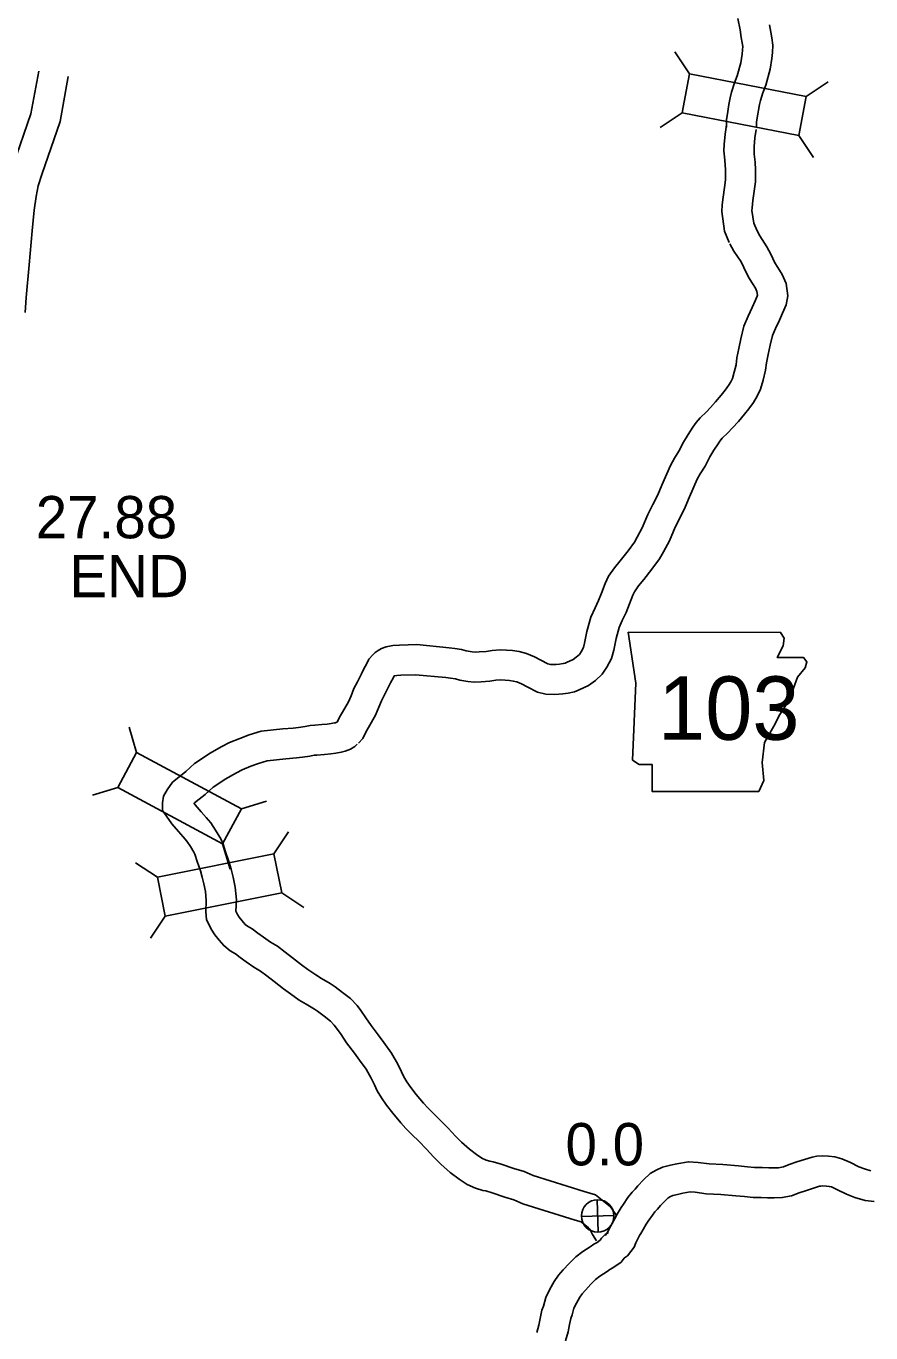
# Model space of a CAD drawing. Extents: x -939622 to -934245, y 1383184 to 1385301.
# Drawn here: x -935356.26 to -935330.94, y 1384198.55 to 1384237.71 of the extents above; entities that cross this region are included whole.
import ezdxf

# ---------------------------------------------------------------- set-up
doc = ezdxf.new("R2010")
doc.units = 0
for name, color, linetype in [('10', 7, 'Continuous'), ('15', 7, 'Continuous'), ('20', 7, 'Continuous'), ('21', 7, 'Continuous'), ('25', 7, 'Continuous'), ('26', 7, 'Continuous'), ('Level 15', 7, 'Continuous'), ('Level 25', 7, 'Continuous')]:
    doc.layers.add(name, color=color, linetype=linetype)

msp = doc.modelspace()

# ---------------------------------------------------------------- linework, layer by layer
at = {"layer": '10'}
for points in [[(-935334.926, 1384237.939), (-935334.864, 1384237.605), (-935334.828, 1384237.378), (-935334.796, 1384237.217), (-935334.781, 1384237.105), (-935334.785, 1384237.007), (-935334.803, 1384236.87), (-935334.843, 1384236.615), (-935334.948, 1384236.222), (-935335.03, 1384236.011), (-935335.115, 1384235.731), (-935335.158, 1384235.567), (-935335.198, 1384235.363), (-935335.222, 1384235.227), (-935335.243, 1384235.089), (-935335.264, 1384234.914), (-935335.273, 1384234.754), (-935335.272, 1384234.682)], [(-935333.977, 1384237.758), (-935333.941, 1384237.535), (-935333.908, 1384237.366), (-935333.878, 1384237.149), (-935333.888, 1384236.928), (-935333.913, 1384236.74), (-935333.961, 1384236.429), (-935334.091, 1384235.943), (-935334.178, 1384235.718), (-935334.248, 1384235.486), (-935334.28, 1384235.366), (-935334.313, 1384235.198), (-935334.334, 1384235.08), (-935334.351, 1384234.966), (-935334.367, 1384234.833), (-935334.373, 1384234.735), (-935334.373, 1384234.693)], [(-935335.185, 1384231.228), (-935335.326, 1384231.567), (-935335.41, 1384232.163), (-935335.394, 1384232.356), (-935335.37, 1384232.589), (-935335.332, 1384232.882), (-935335.303, 1384233.112), (-935335.299, 1384233.394), (-935335.308, 1384233.565), (-935335.333, 1384233.796), (-935335.345, 1384233.981), (-935335.338, 1384234.167), (-935335.31, 1384234.472), (-935335.267, 1384234.755)], [(-935334.354, 1384231.575), (-935334.451, 1384231.806), (-935334.505, 1384232.189), (-935334.498, 1384232.273), (-935334.476, 1384232.484), (-935334.439, 1384232.768), (-935334.404, 1384233.05), (-935334.399, 1384233.411), (-935334.41, 1384233.636), (-935334.436, 1384233.873), (-935334.444, 1384233.995), (-935334.44, 1384234.11), (-935334.416, 1384234.364), (-935334.378, 1384234.62)], [(-935346.298, 1384216.227), (-935346.173, 1384216.359), (-935346.071, 1384216.577), (-935346, 1384216.696), (-935345.79, 1384217.058), (-935345.688, 1384217.303), (-935345.615, 1384217.49), (-935345.532, 1384217.65), (-935345.408, 1384217.896), (-935345.34, 1384218.031), (-935345.255, 1384218.187), (-935345.232, 1384218.238), (-935345.227, 1384218.24), (-935345.148, 1384218.256), (-935345.026, 1384218.265), (-935344.587, 1384218.276), (-935343.682, 1384218.188), (-935343.54, 1384218.169), (-935343.391, 1384218.147), (-935343.262, 1384218.113), (-935343.018, 1384218.073), (-935342.833, 1384218.05), (-935342.624, 1384218.058), (-935342.368, 1384218.08), (-935342.185, 1384218.108), (-935342.037, 1384218.12), (-935341.776, 1384218.103), (-935341.661, 1384218.086), (-935341.558, 1384218.06), (-935341.415, 1384217.998), (-935341.247, 1384217.908), (-935340.937, 1384217.756), (-935340.685, 1384217.693), (-935340.432, 1384217.677), (-935340.29, 1384217.69), (-935340.178, 1384217.7), (-935340.015, 1384217.719), (-935339.823, 1384217.761), (-935339.686, 1384217.821), (-935339.408, 1384217.953), (-935339.2, 1384218.1), (-935338.992, 1384218.296), (-935338.853, 1384218.498), (-935338.718, 1384218.763), (-935338.648, 1384219.01), (-935338.58, 1384219.365), (-935338.491, 1384219.691), (-935338.395, 1384219.897), (-935338.276, 1384220.144), (-935338.176, 1384220.399), (-935338.081, 1384220.657), (-935338.03, 1384220.761), (-935337.906, 1384220.934), (-935337.751, 1384221.133), (-935337.505, 1384221.439), (-935337.276, 1384221.75), (-935337.154, 1384221.961), (-935336.981, 1384222.292), (-935336.81, 1384222.693), (-935336.67, 1384222.97), (-935336.506, 1384223.298), (-935336.381, 1384223.611), (-935336.146, 1384224.14), (-935336.056, 1384224.298), (-935335.913, 1384224.523), (-935335.768, 1384224.801), (-935335.646, 1384225.003), (-935335.523, 1384225.2), (-935335.468, 1384225.278), (-935335.395, 1384225.363), (-935335.231, 1384225.525), (-935335.088, 1384225.673), (-935334.914, 1384225.864), (-935334.73, 1384226.088), (-935334.599, 1384226.249), (-935334.463, 1384226.434), (-935334.347, 1384226.619), (-935334.247, 1384226.834), (-935334.166, 1384227.106), (-935334.095, 1384227.402), (-935334.068, 1384227.622), (-935334.016, 1384227.874), (-935333.959, 1384228.149), (-935333.892, 1384228.441), (-935333.801, 1384228.656), (-935333.682, 1384228.903), (-935333.586, 1384229.114), (-935333.48, 1384229.363), (-935333.432, 1384229.635), (-935333.485, 1384230.003), (-935333.598, 1384230.274), (-935333.728, 1384230.48), (-935333.815, 1384230.622), (-935333.943, 1384230.885), (-935334.057, 1384231.103), (-935334.274, 1384231.433), (-935334.374, 1384231.617)], [(-935346.95, 1384216.848), (-935346.926, 1384216.873), (-935346.867, 1384216.999), (-935346.776, 1384217.151), (-935346.598, 1384217.458), (-935346.522, 1384217.64), (-935346.435, 1384217.863), (-935346.333, 1384218.059), (-935346.213, 1384218.3), (-935346.137, 1384218.449), (-935346.062, 1384218.588), (-935345.992, 1384218.742), (-935345.875, 1384218.872), (-935345.803, 1384218.944), (-935345.714, 1384218.999), (-935345.615, 1384219.057), (-935345.467, 1384219.109), (-935345.275, 1384219.149), (-935345.072, 1384219.165), (-935344.554, 1384219.177), (-935343.58, 1384219.082), (-935343.415, 1384219.06), (-935343.209, 1384219.03), (-935343.073, 1384218.994), (-935342.889, 1384218.964), (-935342.796, 1384218.952), (-935342.68, 1384218.957), (-935342.473, 1384218.974), (-935342.29, 1384219.002), (-935342.046, 1384219.022), (-935341.681, 1384218.999), (-935341.482, 1384218.97), (-935341.266, 1384218.914), (-935341.024, 1384218.809), (-935340.835, 1384218.709), (-935340.626, 1384218.606), (-935340.547, 1384218.586), (-935340.444, 1384218.579), (-935340.37, 1384218.586), (-935340.271, 1384218.595), (-935340.164, 1384218.607), (-935340.103, 1384218.621), (-935340.06, 1384218.64), (-935339.863, 1384218.733), (-935339.772, 1384218.797), (-935339.68, 1384218.885), (-935339.628, 1384218.96), (-935339.56, 1384219.093), (-935339.524, 1384219.219), (-935339.457, 1384219.568), (-935339.339, 1384220), (-935339.209, 1384220.282), (-935339.101, 1384220.504), (-935339.017, 1384220.719), (-935338.91, 1384221.01), (-935338.806, 1384221.224), (-935338.626, 1384221.474), (-935338.458, 1384221.691), (-935338.219, 1384221.988), (-935338.03, 1384222.244), (-935337.943, 1384222.395), (-935337.794, 1384222.678), (-935337.626, 1384223.073), (-935337.474, 1384223.374), (-935337.328, 1384223.667), (-935337.21, 1384223.961), (-935336.95, 1384224.547), (-935336.826, 1384224.763), (-935336.694, 1384224.972), (-935336.553, 1384225.242), (-935336.413, 1384225.474), (-935336.273, 1384225.699), (-935336.178, 1384225.832), (-935336.054, 1384225.977), (-935335.871, 1384226.158), (-935335.744, 1384226.289), (-935335.595, 1384226.453), (-935335.426, 1384226.658), (-935335.311, 1384226.799), (-935335.208, 1384226.94), (-935335.139, 1384227.05), (-935335.091, 1384227.154), (-935335.035, 1384227.339), (-935334.982, 1384227.561), (-935334.957, 1384227.768), (-935334.898, 1384228.057), (-935334.838, 1384228.342), (-935334.752, 1384228.718), (-935334.622, 1384229.026), (-935334.497, 1384229.286), (-935334.409, 1384229.478), (-935334.348, 1384229.62), (-935334.343, 1384229.649), (-935334.359, 1384229.762), (-935334.399, 1384229.857), (-935334.493, 1384230.004), (-935334.606, 1384230.191), (-935334.746, 1384230.48), (-935334.833, 1384230.646), (-935335.046, 1384230.969), (-935335.165, 1384231.186)], [(-935339.166, 1384201.31), (-935339.286, 1384201.497), (-935339.369, 1384201.655), (-935339.401, 1384201.699), (-935339.624, 1384201.872), (-935339.809, 1384201.931), (-935341.373, 1384202.419), (-935341.641, 1384202.534), (-935341.918, 1384202.615), (-935342.297, 1384202.746), (-935342.48, 1384202.801), (-935342.569, 1384202.818), (-935342.79, 1384202.881), (-935343.039, 1384202.998), (-935343.283, 1384203.152), (-935343.549, 1384203.359), (-935343.835, 1384203.609), (-935344.04, 1384203.818), (-935344.27, 1384204.06), (-935344.48, 1384204.282), (-935344.698, 1384204.489), (-935344.878, 1384204.674), (-935345.034, 1384204.844), (-935345.267, 1384205.13), (-935345.459, 1384205.368), (-935345.607, 1384205.588), (-935345.738, 1384205.806), (-935345.818, 1384205.983), (-935345.918, 1384206.18), (-935346.072, 1384206.451), (-935346.265, 1384206.725), (-935346.422, 1384206.934), (-935346.659, 1384207.237), (-935346.823, 1384207.492), (-935346.959, 1384207.685), (-935347.025, 1384207.773), (-935347.139, 1384207.89), (-935347.334, 1384208.037), (-935347.524, 1384208.188), (-935347.622, 1384208.252), (-935347.866, 1384208.397), (-935348.075, 1384208.523), (-935348.338, 1384208.71), (-935348.546, 1384208.86), (-935348.83, 1384209.077), (-935349.05, 1384209.246), (-935349.238, 1384209.389), (-935349.433, 1384209.507), (-935349.664, 1384209.668), (-935349.852, 1384209.801), (-935349.989, 1384209.905), (-935350.151, 1384209.997), (-935350.339, 1384210.157), (-935350.478, 1384210.323), (-935350.607, 1384210.476), (-935350.712, 1384210.645), (-935350.857, 1384210.935), (-935350.876, 1384211.163), (-935350.863, 1384211.505), (-935350.887, 1384211.782), (-935350.932, 1384212.008), (-935350.982, 1384212.205), (-935351.04, 1384212.396), (-935351.14, 1384212.681), (-935351.208, 1384212.893), (-935351.231, 1384212.952), (-935351.338, 1384213.123), (-935351.446, 1384213.286), (-935351.555, 1384213.411), (-935351.695, 1384213.579), (-935351.897, 1384213.807), (-935351.989, 1384213.931), (-935352.176, 1384214.202), (-935352.177, 1384214.439), (-935352.142, 1384214.631), (-935352.039, 1384214.823), (-935351.877, 1384215.053), (-935351.639, 1384215.246), (-935351.479, 1384215.372), (-935351.214, 1384215.614), (-935350.988, 1384215.768), (-935350.763, 1384215.914), (-935350.394, 1384216.124), (-935350.165, 1384216.245), (-935349.857, 1384216.368), (-935349.578, 1384216.473), (-935349.217, 1384216.578), (-935348.564, 1384216.648), (-935348.258, 1384216.677), (-935348.099, 1384216.697), (-935347.902, 1384216.726), (-935347.747, 1384216.754), (-935347.61, 1384216.765), (-935347.396, 1384216.778), (-935347.241, 1384216.795), (-935347.118, 1384216.812), (-935347.019, 1384216.828), (-935346.994, 1384216.836), (-935346.95, 1384216.853), (-935346.942, 1384216.858), (-935346.914, 1384216.882)], [(-935338.576, 1384202.08), (-935338.602, 1384202.129), (-935338.746, 1384202.33), (-935339.2, 1384202.682), (-935339.539, 1384202.789), (-935341.062, 1384203.265), (-935341.337, 1384203.382), (-935341.645, 1384203.472), (-935342.019, 1384203.602), (-935342.265, 1384203.677), (-935342.362, 1384203.695), (-935342.473, 1384203.727), (-935342.605, 1384203.788), (-935342.765, 1384203.89), (-935342.976, 1384204.054), (-935343.217, 1384204.264), (-935343.392, 1384204.443), (-935343.617, 1384204.679), (-935343.843, 1384204.918), (-935344.066, 1384205.13), (-935344.224, 1384205.292), (-935344.353, 1384205.432), (-935344.568, 1384205.697), (-935344.734, 1384205.902), (-935344.847, 1384206.072), (-935344.94, 1384206.225), (-935345.006, 1384206.372), (-935345.125, 1384206.606), (-935345.311, 1384206.934), (-935345.537, 1384207.254), (-935345.707, 1384207.481), (-935345.925, 1384207.759), (-935346.076, 1384207.995), (-935346.231, 1384208.215), (-935346.341, 1384208.36), (-935346.542, 1384208.567), (-935346.782, 1384208.748), (-935346.997, 1384208.919), (-935347.147, 1384209.017), (-935347.404, 1384209.17), (-935347.581, 1384209.276), (-935347.814, 1384209.441), (-935348.01, 1384209.583), (-935348.282, 1384209.791), (-935348.503, 1384209.961), (-935348.732, 1384210.135), (-935348.942, 1384210.262), (-935349.146, 1384210.404), (-935349.321, 1384210.528), (-935349.492, 1384210.657), (-935349.632, 1384210.738), (-935349.698, 1384210.793), (-935349.789, 1384210.902), (-935349.877, 1384211.007), (-935349.925, 1384211.083), (-935349.974, 1384211.183), (-935349.974, 1384211.183), (-935349.961, 1384211.527), (-935349.994, 1384211.91), (-935350.054, 1384212.207), (-935350.115, 1384212.447), (-935350.185, 1384212.677), (-935350.287, 1384212.967), (-935350.359, 1384213.193), (-935350.422, 1384213.357), (-935350.582, 1384213.611), (-935350.728, 1384213.831), (-935350.869, 1384213.993), (-935351.013, 1384214.166), (-935351.198, 1384214.375), (-935351.227, 1384214.414), (-935351.213, 1384214.433), (-935351.079, 1384214.542), (-935350.898, 1384214.683), (-935350.654, 1384214.906), (-935350.489, 1384215.019), (-935350.295, 1384215.145), (-935349.961, 1384215.335), (-935349.788, 1384215.427), (-935349.531, 1384215.529), (-935349.294, 1384215.618), (-935349.042, 1384215.691), (-935348.474, 1384215.753), (-935348.16, 1384215.782), (-935347.975, 1384215.805), (-935347.758, 1384215.838), (-935347.63, 1384215.86), (-935347.544, 1384215.868), (-935347.319, 1384215.881), (-935347.131, 1384215.902), (-935346.983, 1384215.922), (-935346.818, 1384215.949), (-935346.699, 1384215.985), (-935346.544, 1384216.046), (-935346.414, 1384216.126), (-935346.335, 1384216.193)]]:
    msp.add_lwpolyline(points, dxfattribs=at)
at = {"layer": '15'}
for points in [[(-935338.908, 1384201.463), (-935338.833, 1384201.559), (-935338.81, 1384201.622), (-935338.664, 1384201.891), (-935338.626, 1384201.96), (-935338.547, 1384202.101), (-935338.423, 1384202.307), (-935338.352, 1384202.406), (-935338.222, 1384202.602), (-935338.098, 1384202.761), (-935338.007, 1384202.855), (-935337.923, 1384202.959), (-935337.76, 1384203.133), (-935337.56, 1384203.322), (-935337.376, 1384203.422), (-935337.184, 1384203.515), (-935336.943, 1384203.573), (-935336.755, 1384203.616), (-935336.411, 1384203.676), (-935336.12, 1384203.658), (-935335.789, 1384203.615), (-935335.379, 1384203.591), (-935334.913, 1384203.553), (-935334.642, 1384203.527), (-935334.426, 1384203.507), (-935334.204, 1384203.508), (-935333.998, 1384203.493), (-935333.856, 1384203.492), (-935333.711, 1384203.499), (-935333.56, 1384203.529), (-935333.388, 1384203.592), (-935333.162, 1384203.67), (-935332.931, 1384203.746), (-935332.701, 1384203.815), (-935332.561, 1384203.844), (-935332.402, 1384203.854), (-935332.215, 1384203.847), (-935332.019, 1384203.827), (-935331.813, 1384203.769), (-935331.553, 1384203.651), (-935331.303, 1384203.528), (-935331.13, 1384203.46), (-935330.938, 1384203.405)], [(-935338.24, 1384200.855), (-935338.037, 1384201.118), (-935337.989, 1384201.248), (-935337.872, 1384201.462), (-935337.838, 1384201.525), (-935337.769, 1384201.649), (-935337.672, 1384201.81), (-935337.612, 1384201.893), (-935337.49, 1384202.077), (-935337.417, 1384202.171), (-935337.334, 1384202.258), (-935337.245, 1384202.365), (-935337.121, 1384202.499), (-935337.027, 1384202.588), (-935336.965, 1384202.621), (-935336.88, 1384202.662), (-935336.737, 1384202.696), (-935336.576, 1384202.733), (-935336.36, 1384202.771), (-935336.206, 1384202.762), (-935335.874, 1384202.718), (-935335.442, 1384202.693), (-935334.992, 1384202.657), (-935334.728, 1384202.631), (-935334.467, 1384202.606), (-935334.232, 1384202.607), (-935334.035, 1384202.594), (-935333.839, 1384202.591), (-935333.599, 1384202.604), (-935333.317, 1384202.66), (-935333.087, 1384202.744), (-935332.874, 1384202.818), (-935332.661, 1384202.888), (-935332.481, 1384202.941), (-935332.442, 1384202.95), (-935332.39, 1384202.953), (-935332.276, 1384202.949), (-935332.188, 1384202.94), (-935332.123, 1384202.921), (-935331.937, 1384202.837), (-935331.668, 1384202.704), (-935331.419, 1384202.607), (-935331.116, 1384202.52), (-935330.84, 1384202.487)], [(-935340.956, 1384198.557), (-935340.892, 1384198.776), (-935340.859, 1384198.974), (-935340.801, 1384199.224), (-935340.757, 1384199.352), (-935340.687, 1384199.61), (-935340.565, 1384199.853), (-935340.435, 1384200.091), (-935340.3, 1384200.282), (-935340.16, 1384200.436), (-935339.983, 1384200.628), (-935339.789, 1384200.823), (-935339.577, 1384200.982), (-935339.358, 1384201.125), (-935339.25, 1384201.206), (-935339.148, 1384201.26), (-935339.058, 1384201.323), (-935339.011, 1384201.385), (-935338.903, 1384201.494), (-935338.803, 1384201.561)], [(-935340.092, 1384198.306), (-935340.013, 1384198.575), (-935339.976, 1384198.797), (-935339.935, 1384198.974), (-935339.896, 1384199.087), (-935339.842, 1384199.287), (-935339.767, 1384199.436), (-935339.67, 1384199.614), (-935339.596, 1384199.718), (-935339.496, 1384199.829), (-935339.333, 1384200.006), (-935339.197, 1384200.143), (-935339.061, 1384200.244), (-935338.842, 1384200.386), (-935338.765, 1384200.445), (-935338.674, 1384200.493), (-935338.428, 1384200.666), (-935338.332, 1384200.792), (-935338.326, 1384200.797), (-935338.24, 1384200.855)]]:
    msp.add_lwpolyline(points, dxfattribs=at)
at = {"layer": '20'}
for p, q in [((-935336.374, 1384236.286), (-935336.816, 1384236.943)), ((-935332.877, 1384235.601), (-935332.219, 1384236.043)), ((-935336.602, 1384235.12), (-935337.26, 1384234.678)), ((-935333.105, 1384234.435), (-935332.663, 1384233.778)), ((-935352.951, 1384215.94), (-935353.179, 1384216.699)), ((-935353.513, 1384214.894), (-935354.272, 1384214.665)), ((-935349.811, 1384214.254), (-935349.053, 1384214.482)), ((-935348.836, 1384212.904), (-935348.397, 1384213.564)), ((-935350.374, 1384213.207), (-935350.145, 1384212.449)), ((-935352.33, 1384212.202), (-935352.989, 1384212.64)), ((-935348.602, 1384211.739), (-935347.942, 1384211.301)), ((-935352.096, 1384211.037), (-935352.534, 1384210.377))]:
    msp.add_line(p, q, dxfattribs=at)
for points in [[(-935332.877, 1384235.601), (-935336.374, 1384236.286), (-935336.602, 1384235.12), (-935333.105, 1384234.435)], [(-935353.513, 1384214.894), (-935350.374, 1384213.207), (-935349.811, 1384214.254), (-935352.951, 1384215.94)], [(-935348.836, 1384212.904), (-935352.33, 1384212.202), (-935352.096, 1384211.037), (-935348.602, 1384211.739)]]:
    msp.add_lwpolyline(points, close=True, dxfattribs=at)
at = {"layer": '21'}
msp.add_lwpolyline([(-935338.212, 1384219.547), (-935337.984, 1384218.025), (-935338.085, 1384215.715), (-935337.882, 1384215.588), (-935337.501, 1384215.588), (-935337.501, 1384214.776), (-935334.304, 1384214.776), (-935334.152, 1384215.106), (-935334.203, 1384215.639), (-935334.126, 1384216.248), (-935333.847, 1384216.73), (-935333.67, 1384217.086), (-935333.416, 1384217.466), (-935333.264, 1384217.872), (-935333.137, 1384218.202), (-935332.908, 1384218.481), (-935332.858, 1384218.659), (-935332.959, 1384218.786), (-935333.746, 1384218.786), (-935333.568, 1384219.141), (-935333.543, 1384219.37), (-935333.648, 1384219.545)], close=True, dxfattribs=at)
at = {"layer": '26'}
for p, q in [((-935339.119, 1384201.563), (-935339.141, 1384202.539)), ((-935339.618, 1384202.04), (-935338.642, 1384202.062))]:
    msp.add_line(p, q, dxfattribs=at)
msp.add_circle((-935339.13, 1384202.051), 0.488, dxfattribs=at)
at = {"layer": 'Level 15'}
for points in [[(-935356.653, 1384233.544), (-935356.118, 1384235.087), (-935355.884, 1384236.366)], [(-935356.293, 1384229.135), (-935356.263, 1384229.586), (-935356.173, 1384230.557), (-935356.08, 1384231.578), (-935356.021, 1384232.199), (-935355.963, 1384232.612), (-935355.898, 1384232.931), (-935355.797, 1384233.267), (-935355.245, 1384234.857), (-935354.998, 1384236.205)]]:
    msp.add_lwpolyline(points, dxfattribs=at)

# ---------------------------------------------------------------- texts
at = {"layer": '21'}
msp.add_text('103', height=1.9008, dxfattribs=at).set_placement((-935337.321, 1384216.324))
at = {"layer": '25'}
msp.add_text('0.0', height=1.2672, dxfattribs=at).set_placement((-935340.095, 1384203.569))
at = {"layer": 'Level 25'}
for s, p in [('27.88', (-935355.976, 1384222.364)), ('END', (-935354.965, 1384220.599))]:
    msp.add_text(s, height=1.2672, dxfattribs=at).set_placement(p)

doc.saveas('drawing.dxf')
